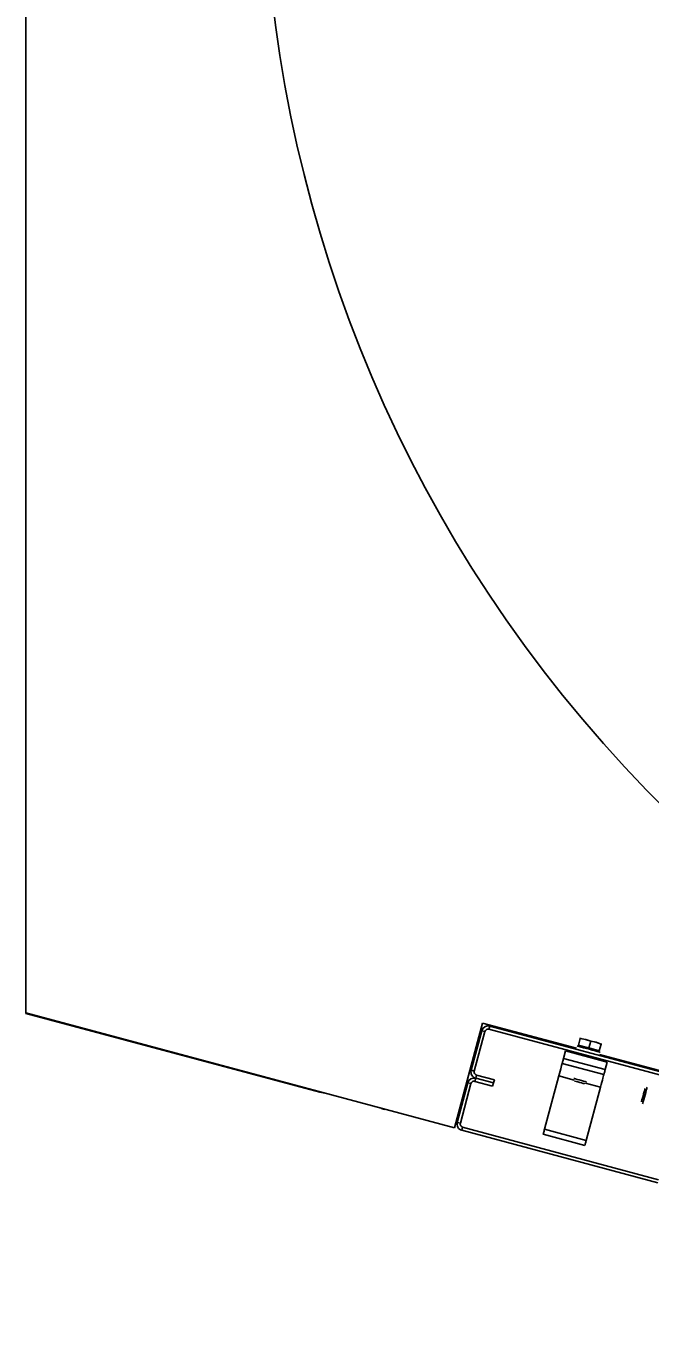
# Model space of a CAD drawing. Extents: x -264222 to -263592, y -1242345 to -1242048.
# Drawn here: x -263909.557 to -263909.282, y -1242207.374 to -1242206.805 of the extents above; entities that cross this region are included whole.
import ezdxf

# ---------------------------------------------------------------- set-up
doc = ezdxf.new("R2010")
doc.units = 0
doc.layers.add('KFA_2D_SITUACIA_DSP', color=7, linetype='Continuous')

msp = doc.modelspace()

# ---------------------------------------------------------------- linework, layer by layer
at = {"layer": 'KFA_2D_SITUACIA_DSP'}
for p, q in [((-263909.55658, -1242207.23926), (-263909.55658, -1242206.7251)), ((-263909.55658, -1242207.23926), (-263909.36791, -1242207.28981)), ((-263909.55658, -1242207.23953), (-263909.55658, -1242207.23926)), ((-263909.42719, -1242207.2742), (-263909.55658, -1242207.23953)), ((-263909.36791, -1242207.28981), (-263909.35557, -1242207.24375)), ((-263909.36057, -1242207.26451), (-263909.3559, -1242207.24708)), ((-263909.35919, -1242207.26488), (-263909.35452, -1242207.24744)), ((-263909.3559, -1242207.24708), (-263909.35452, -1242207.24744)), ((-263909.35557, -1242207.24375), (-263909.31421, -1242207.25483)), ((-263909.35278, -1242207.24644), (-263909.35241, -1242207.24506)), ((-263909.35278, -1242207.24644), (-263909.26652, -1242207.26955)), ((-263909.35241, -1242207.24506), (-263909.26615, -1242207.26817)), ((-263909.31335, -1242207.25346), (-263909.31256, -1242207.25051)), ((-263909.31335, -1242207.25346), (-263909.30876, -1242207.25469)), ((-263909.31256, -1242207.25051), (-263909.3125, -1242207.25029)), ((-263909.31017, -1242207.25091), (-263909.31256, -1242207.25051)), ((-263909.31256, -1242207.25051), (-263909.31024, -1242207.25089)), ((-263909.3125, -1242207.25029), (-263909.3125, -1242207.25031)), ((-263909.31024, -1242207.25089), (-263909.30797, -1242207.25174)), ((-263909.30797, -1242207.25174), (-263909.31017, -1242207.25091)), ((-263909.30876, -1242207.25469), (-263909.30797, -1242207.25174)), ((-263909.30558, -1242207.25213), (-263909.30797, -1242207.25174)), ((-263909.30797, -1242207.25174), (-263909.30565, -1242207.25212)), ((-263909.30565, -1242207.25212), (-263909.30338, -1242207.25297)), ((-263909.30338, -1242207.25297), (-263909.30558, -1242207.25213)), ((-263909.30417, -1242207.25592), (-263909.30338, -1242207.25297)), ((-263909.30338, -1242207.25297), (-263909.30332, -1242207.25275)), ((-263909.30332, -1242207.25275), (-263909.30333, -1242207.25277)), ((-263909.31904, -1242207.25597), (-263909.31993, -1242207.25927)), ((-263909.30069, -1242207.26089), (-263909.31904, -1242207.25597)), ((-263909.31392, -1242207.2538), (-263909.31393, -1242207.2538)), ((-263909.31366, -1242207.25387), (-263909.31392, -1242207.2538)), ((-263909.31307, -1242207.25403), (-263909.31366, -1242207.25387)), ((-263909.3122, -1242207.25426), (-263909.31307, -1242207.25403)), ((-263909.3111, -1242207.25455), (-263909.3122, -1242207.25426)), ((-263909.30985, -1242207.25489), (-263909.3111, -1242207.25455)), ((-263909.30854, -1242207.25524), (-263909.30985, -1242207.25489)), ((-263909.30876, -1242207.25469), (-263909.30417, -1242207.25592)), ((-263909.30725, -1242207.25559), (-263909.30854, -1242207.25524)), ((-263909.30607, -1242207.2559), (-263909.30725, -1242207.25559)), ((-263909.30508, -1242207.25617), (-263909.30607, -1242207.2559)), ((-263909.30435, -1242207.25636), (-263909.30508, -1242207.25617)), ((-263909.30393, -1242207.25648), (-263909.30435, -1242207.25636)), ((-263909.30411, -1242207.25754), (-263908.86916, -1242207.37408)), ((-263909.30384, -1242207.2565), (-263909.30393, -1242207.25648)), ((-263909.35919, -1242207.26488), (-263909.36057, -1242207.26451)), ((-263909.32117, -1242207.26392), (-263909.32143, -1242207.26487)), ((-263909.32095, -1242207.26309), (-263909.32117, -1242207.26392)), ((-263909.32077, -1242207.2624), (-263909.32095, -1242207.26309)), ((-263909.32063, -1242207.26189), (-263909.32077, -1242207.2624)), ((-263909.32055, -1242207.26158), (-263909.32063, -1242207.26189)), ((-263909.32052, -1242207.26147), (-263909.32055, -1242207.26158)), ((-263909.32052, -1242207.26147), (-263909.32051, -1242207.26143)), ((-263909.32052, -1242207.26147), (-263909.30216, -1242207.26639)), ((-263909.32051, -1242207.26143), (-263909.32047, -1242207.26131)), ((-263909.32047, -1242207.26131), (-263909.32042, -1242207.2611)), ((-263909.32042, -1242207.2611), (-263909.32034, -1242207.26083)), ((-263909.32034, -1242207.26083), (-263909.32025, -1242207.26049)), ((-263909.32025, -1242207.26049), (-263909.32015, -1242207.26011)), ((-263909.32015, -1242207.26011), (-263909.32004, -1242207.2597)), ((-263909.32004, -1242207.2597), (-263909.31993, -1242207.25927)), ((-263909.31993, -1242207.25927), (-263909.30157, -1242207.26419)), ((-263909.30169, -1242207.26462), (-263909.3018, -1242207.26503)), ((-263909.30157, -1242207.26419), (-263909.30169, -1242207.26462)), ((-263909.30069, -1242207.26089), (-263909.30157, -1242207.26419)), ((-263909.36672, -1242207.28745), (-263909.36204, -1242207.27002)), ((-263909.36534, -1242207.28782), (-263909.36067, -1242207.27039)), ((-263909.36204, -1242207.27002), (-263909.36067, -1242207.27039)), ((-263909.35892, -1242207.26938), (-263909.35855, -1242207.268)), ((-263909.35892, -1242207.26938), (-263909.35112, -1242207.27147)), ((-263909.35855, -1242207.268), (-263909.35818, -1242207.26662)), ((-263909.35075, -1242207.27009), (-263909.35855, -1242207.268)), ((-263909.35855, -1242207.268), (-263909.35075, -1242207.27009)), ((-263909.35038, -1242207.26871), (-263909.35818, -1242207.26662)), ((-263909.35112, -1242207.27147), (-263909.35075, -1242207.27009)), ((-263909.35075, -1242207.27009), (-263909.35038, -1242207.26871)), ((-263909.32199, -1242207.26698), (-263909.32829, -1242207.29047)), ((-263909.3217, -1242207.26591), (-263909.32199, -1242207.26698)), ((-263909.32199, -1242207.26698), (-263909.31517, -1242207.26881)), ((-263909.32143, -1242207.26487), (-263909.3217, -1242207.26591)), ((-263909.31515, -1242207.26818), (-263909.31532, -1242207.26814)), ((-263909.31467, -1242207.26831), (-263909.31515, -1242207.26818)), ((-263909.3149, -1242207.26927), (-263909.31507, -1242207.26923)), ((-263909.31441, -1242207.2694), (-263909.3149, -1242207.26927)), ((-263909.31394, -1242207.26851), (-263909.31467, -1242207.26831)), ((-263909.31368, -1242207.2696), (-263909.31441, -1242207.2694)), ((-263909.31304, -1242207.26875), (-263909.31394, -1242207.26851)), ((-263909.31282, -1242207.26983), (-263909.31368, -1242207.2696)), ((-263909.31208, -1242207.269), (-263909.31304, -1242207.26875)), ((-263909.31196, -1242207.27006), (-263909.31282, -1242207.26983)), ((-263909.31119, -1242207.26924), (-263909.31208, -1242207.269)), ((-263909.31122, -1242207.27026), (-263909.31196, -1242207.27006)), ((-263909.31073, -1242207.27039), (-263909.31122, -1242207.27026)), ((-263909.31045, -1242207.26944), (-263909.31119, -1242207.26924)), ((-263909.31056, -1242207.27044), (-263909.31073, -1242207.27039)), ((-263909.30998, -1242207.26957), (-263909.31045, -1242207.26944)), ((-263909.31027, -1242207.27012), (-263909.30364, -1242207.2719)), ((-263909.30981, -1242207.26961), (-263909.30998, -1242207.26957)), ((-263909.30335, -1242207.27082), (-263909.30307, -1242207.26979)), ((-263909.30307, -1242207.26979), (-263909.30282, -1242207.26884)), ((-263909.30282, -1242207.26884), (-263909.3026, -1242207.268)), ((-263909.3026, -1242207.268), (-263909.30241, -1242207.26732)), ((-263909.30241, -1242207.26732), (-263909.30228, -1242207.26681)), ((-263909.30228, -1242207.26681), (-263909.30219, -1242207.2665)), ((-263909.30219, -1242207.2665), (-263909.30216, -1242207.26639)), ((-263909.30215, -1242207.26635), (-263909.30216, -1242207.26639)), ((-263909.30212, -1242207.26622), (-263909.30215, -1242207.26635)), ((-263909.30206, -1242207.26602), (-263909.30212, -1242207.26622)), ((-263909.30199, -1242207.26575), (-263909.30206, -1242207.26602)), ((-263909.3019, -1242207.26541), (-263909.30199, -1242207.26575)), ((-263909.3018, -1242207.26503), (-263909.3019, -1242207.26541)), ((-263909.42577, -1242207.27443), (-263909.42719, -1242207.2742)), ((-263909.42526, -1242207.27445), (-263909.42577, -1242207.27443)), ((-263909.30364, -1242207.2719), (-263909.30993, -1242207.29539)), ((-263909.30364, -1242207.2719), (-263909.30335, -1242207.27082)), ((-263909.28492, -1242207.27583), (-263909.28517, -1242207.27677)), ((-263909.28466, -1242207.27485), (-263909.28492, -1242207.27583)), ((-263909.28441, -1242207.27393), (-263909.28466, -1242207.27485)), ((-263909.28421, -1242207.27319), (-263909.28441, -1242207.27393)), ((-263909.28433, -1242207.27638), (-263909.28404, -1242207.27529)), ((-263909.28408, -1242207.27268), (-263909.28421, -1242207.27319)), ((-263909.28402, -1242207.27248), (-263909.28408, -1242207.27268)), ((-263909.28404, -1242207.27529), (-263909.28375, -1242207.27423)), ((-263909.28402, -1242207.27248), (-263909.28402, -1242207.27248)), ((-263909.28375, -1242207.27423), (-263909.2835, -1242207.27329)), ((-263909.2835, -1242207.27329), (-263909.28331, -1242207.27257)), ((-263909.28331, -1242207.27257), (-263909.28319, -1242207.27212)), ((-263909.28319, -1242207.27212), (-263909.28315, -1242207.27198)), ((-263909.4001, -1242207.28131), (-263909.40055, -1242207.28107)), ((-263909.39875, -1242207.28182), (-263909.4001, -1242207.28131)), ((-263909.28554, -1242207.27814), (-263909.28562, -1242207.27842)), ((-263909.28562, -1242207.27842), (-263909.28562, -1242207.27845)), ((-263909.28539, -1242207.27757), (-263909.28554, -1242207.27814)), ((-263909.28517, -1242207.27677), (-263909.28539, -1242207.27757)), ((-263909.28512, -1242207.27932), (-263909.2851, -1242207.27926)), ((-263909.2851, -1242207.27926), (-263909.28501, -1242207.27892)), ((-263909.28501, -1242207.27892), (-263909.28484, -1242207.27828)), ((-263909.28484, -1242207.27828), (-263909.28461, -1242207.27741)), ((-263909.28461, -1242207.27741), (-263909.28433, -1242207.27638)), ((-263909.36534, -1242207.28782), (-263909.36672, -1242207.28745)), ((-263909.3647, -1242207.29094), (-263909.36433, -1242207.28957)), ((-263909.27844, -1242207.31405), (-263909.3647, -1242207.29094)), ((-263909.27807, -1242207.31268), (-263909.36433, -1242207.28957)), ((-263909.32888, -1242207.29267), (-263909.32887, -1242207.29263)), ((-263909.32888, -1242207.29267), (-263909.31052, -1242207.29759)), ((-263909.32887, -1242207.29263), (-263909.32883, -1242207.29251)), ((-263909.32883, -1242207.29251), (-263909.32878, -1242207.2923)), ((-263909.32878, -1242207.2923), (-263909.3287, -1242207.29203)), ((-263909.3287, -1242207.29203), (-263909.32861, -1242207.29169)), ((-263909.32861, -1242207.29169), (-263909.32851, -1242207.29131)), ((-263909.32851, -1242207.29131), (-263909.3284, -1242207.2909)), ((-263909.3284, -1242207.2909), (-263909.32829, -1242207.29047)), ((-263909.32829, -1242207.29047), (-263909.30993, -1242207.29539)), ((-263909.31051, -1242207.29755), (-263909.31052, -1242207.29759)), ((-263909.31048, -1242207.29742), (-263909.31051, -1242207.29755)), ((-263909.31042, -1242207.29722), (-263909.31048, -1242207.29742)), ((-263909.31035, -1242207.29695), (-263909.31042, -1242207.29722)), ((-263909.31026, -1242207.29661), (-263909.31035, -1242207.29695)), ((-263909.31016, -1242207.29623), (-263909.31026, -1242207.29661)), ((-263909.31005, -1242207.29582), (-263909.31016, -1242207.29623)), ((-263909.30993, -1242207.29539), (-263909.31005, -1242207.29582))]:
    msp.add_line(p, q, dxfattribs=at)
for centre, radius, start, end in [((-263908.85358, -1242206.72463), 0.5985, 144.56502, 35.43498), ((-263909.35314, -1242207.24781), 0.00285, 75, 165), ((-263909.35314, -1242207.24781), 0.00143, 75, 165), ((-263909.31238, -1242207.25372), 0.000475, 165, 255), ((-263909.30515, -1242207.25566), 0.000475, 255, 345), ((-263909.35782, -1242207.26525), 0.00285, 165, 255), ((-263909.35929, -1242207.27075), 0.00285, 75, 165), ((-263909.35929, -1242207.27075), 0.00143, 75, 165), ((-263909.35782, -1242207.26525), 0.00143, 165, 255), ((-263909.36396, -1242207.28819), 0.00285, 165, 255), ((-263909.36396, -1242207.28819), 0.00143, 165, 255)]:
    msp.add_arc(centre, radius, start, end, dxfattribs=at)

doc.saveas('drawing.dxf')
